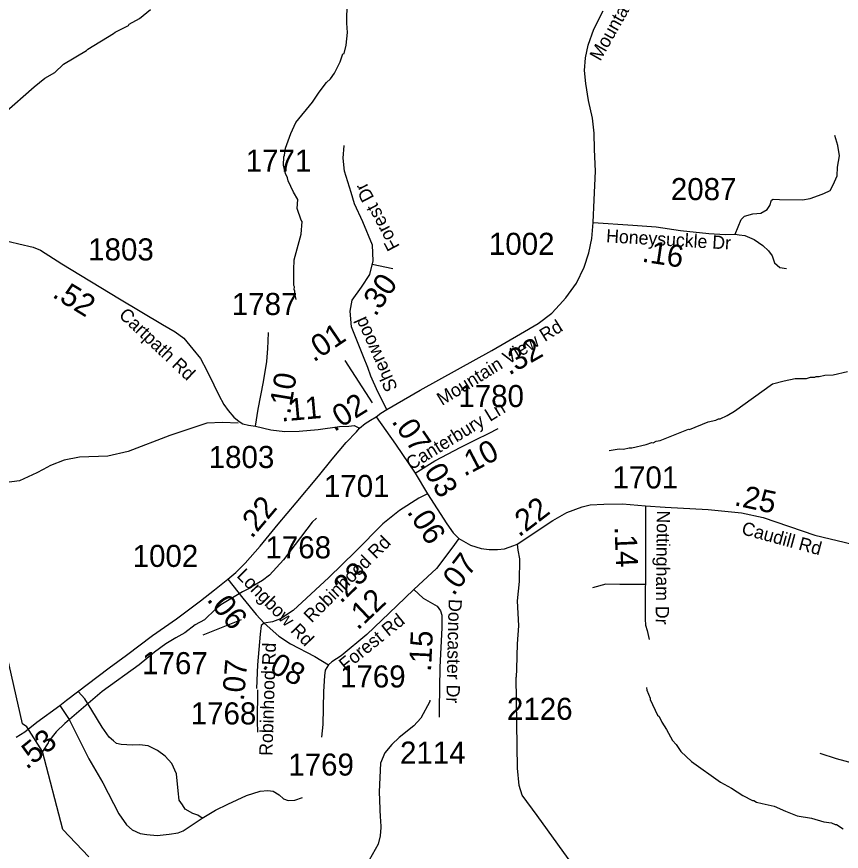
# Model space of a CAD drawing. Extents: x 1248224 to 1454986, y 825081 to 985870.
# Drawn here: x 1367456 to 1372128, y 899010 to 903739 of the extents above; entities that cross this region are included whole.
import ezdxf

# ---------------------------------------------------------------- set-up
doc = ezdxf.new("R2010")
doc.units = 0
for name, color, linetype in [('Exist Hydrographic Misc Water Feature', 7, 'Continuous'), ('Exist Road Non-System Type 51', 7, 'Continuous'), ('Exist Road Secondary Mileage Hundredths English Label', 7, 'Continuous'), ('Exist Road Secondary Type 51 Attributed', 7, 'Continuous'), ('Exist Road Secondary Type 51 Label', 7, 'Continuous'), ('Exist Road Secondary Type 51 Number Label', 7, 'Continuous')]:
    doc.layers.add(name, color=color, linetype=linetype)

msp = doc.modelspace()

# ---------------------------------------------------------------- linework, layer by layer
at = {"layer": 'Exist Hydrographic Misc Water Feature'}
for points in [[(1369039.8, 902136.3), (1369032.5, 902168.4), (1369032.8, 902184.4), (1369029, 902192.5), (1369029.4, 902208.5), (1369025.5, 902216.6), (1369025.5, 902304.5), (1369028.7, 902360.5), (1369068, 902507.6), (1369073.6, 902579.5), (1369067.8, 902585.9), (1369045.6, 902653.1), (1369048.4, 902704.1), (1369025.3, 902744.6), (1368994.7, 902809.3), (1368991.1, 902825.4), (1368979.6, 902849.7), (1368968.6, 902897.8), (1368969.7, 902945.8), (1368973.9, 902953.7), (1368978.8, 902993.6), (1369008.6, 903077), (1369038, 903140.3), (1369132.6, 903254.1), (1369169.9, 903311.2), (1369211.1, 903366.3), (1369233.5, 903387.8), (1369256.2, 903419.3), (1369289.6, 903482.6), (1369304.7, 903528.2), (1369310.7, 903530), (1369323.8, 903577.8), (1369330.3, 903649.3), (1369326.5, 903701.8), (1369329.2, 903821.6)], [(1367334.5, 903163.3), (1367366.7, 903178.5), (1367383.1, 903190.1), (1367554.4, 903342.2), (1367614.9, 903390.1), (1367672.3, 903423.5), (1367721.3, 903470.4), (1367851, 903547.4), (1367859.2, 903555.2), (1368005.2, 903643.9), (1368013.3, 903651.7), (1368090.2, 903690), (1368093.1, 903695.9), (1368151.1, 903728.6), (1368213.8, 903779.2)], [(1370812.3, 901281.8), (1370869.6, 901289.6), (1370893.6, 901289.1), (1370925.8, 901296.4), (1370941.8, 901296), (1371022.1, 901314.2), (1371054.4, 901325.4), (1371062.4, 901325.3), (1371078.6, 901332.9), (1371102.7, 901338.3), (1371262.2, 901402.4), (1371268.1, 901400.6), (1371373.1, 901444.1), (1371417.3, 901453.2), (1371433.5, 901460.7), (1371441.5, 901460.6), (1371481.9, 901479.7), (1371522.5, 901504.7), (1371737.9, 901657.8), (1371803.8, 901675.7), (1371867.2, 901688.4), (1371930.5, 901689.4), (1371954.7, 901696.9), (1371978.7, 901696.3), (1371986.8, 901700.1), (1372002.8, 901699.7), (1372035, 901707), (1372083, 901710), (1372163.5, 901728.1)], [(1369154.3, 900897.6), (1369129.8, 900874.2), (1368967.1, 900661.9), (1368888, 900574.2), (1368848.5, 900544.6), (1368789.7, 900509.9), (1368785.5, 900504.1), (1368735, 900479.2), (1368613.4, 900405.9), (1368582.8, 900382.7), (1368519.4, 900322.1), (1368466.9, 900293.3), (1368409.5, 900246.9), (1368357.3, 900219.9), (1368300.5, 900185.1), (1368237.4, 900138.6), (1368149.8, 900066.6), (1367940.4, 899915.1), (1367728.4, 899734.2), (1367679.4, 899687.3), (1367636.1, 899632.3), (1367633.9, 899624.4), (1367602.5, 899575.5)], [(1367864.2, 898979.1), (1367717.2, 899133.1), (1367602.5, 899575.5), (1367513.2, 899714.9), (1367488.2, 899731.9), (1367390.2, 900167.3)], [(1371025.2, 899938.8), (1371026.8, 899922.7), (1371045.8, 899878.4), (1371045.6, 899870.4), (1371087.6, 899781.4), (1371095.5, 899773.2), (1371110.8, 899740.9), (1371137.9, 899700.3), (1371172.5, 899637.4), (1371192, 899615), (1371219.1, 899574.4), (1371279.9, 899518.7), (1371443.3, 899401.3), (1371506.5, 899367.8), (1371569.6, 899326.4), (1371625, 899297.1), (1371633, 899296.9), (1371648.7, 899288.5), (1371680.5, 899279.8), (1371748.3, 899266.3), (1371811.7, 899236.8), (1371879, 899211.3), (1371958.8, 899197.5), (1372030.2, 899175.8), (1372072.2, 899170.8), (1372094, 899162.4), (1372102, 899162.2), (1372139.4, 899137.3)], [(1369797.4, 899866.9), (1369797.3, 899858.9), (1369745.1, 899764), (1369706.2, 899721), (1369622.7, 899654.8), (1369581.9, 899615.8), (1369541.4, 899567.9), (1369517.5, 899509.3), (1369510, 899347.5), (1369514.7, 899201.4), (1369518.4, 899185.3), (1369519.5, 899145.3), (1369516.4, 899097.3), (1369503.3, 899049.6), (1369453.4, 898958.8)]]:
    msp.add_lwpolyline(points, dxfattribs=at)
at = {"layer": 'Exist Road Non-System Type 51'}
msp.add_line((1369471.1, 902336.5), (1369587.5, 902311.4), dxfattribs=at)
for points in [[(1371526.9, 902506.9), (1371543.6, 902548), (1371561.1, 902589.1), (1371580.7, 902608.6), (1371627.6, 902622.3), (1371672.5, 902626.2), (1371707.7, 902645.8), (1371723.3, 902669.2), (1371733.1, 902698.6), (1371742.8, 902704.4), (1371778, 902702.5), (1371908.9, 902700.5), (1371951.9, 902708.3), (1371998.8, 902725.9), (1372030, 902737.7), (1372065.2, 902753.3), (1372082.8, 902786.5), (1372104.2, 902837.4), (1372106.2, 902886.2), (1372117.9, 902950.7), (1372108.2, 903009.4), (1372092.5, 903066.1)], [(1371580.9, 902498.6), (1371635.4, 902475.7), (1371684.2, 902442.4), (1371715.5, 902413.1), (1371737, 902383.8), (1371750.6, 902344.7), (1371779.9, 902317.3), (1371817.1, 902311.5)], [(1368711, 901436.4), (1368621.9, 901438.8), (1368532.9, 901436.4), (1368323.6, 901366.6), (1368087.8, 901275.1), (1367972.3, 901248.7), (1367811.1, 901243.8), (1367724.5, 901227), (1367646.8, 901195.7), (1367606.6, 901174), (1367570.5, 901154.8), (1367471.9, 901109), (1367385.3, 901097), (1367296.3, 901104.2), (1367190.4, 901104.2), (1367099, 901092.2), (1367029.2, 901063.3), (1366913.7, 900983.9)], [(1370290.9, 900750.3), (1370295.7, 900716.1), (1370304.9, 900667.2), (1370303.4, 900538.6), (1370292.7, 900428.4), (1370298.8, 900287.7), (1370292.7, 900185.1), (1370288.5, 900042.8), (1370286.6, 899997)], [(1371017.2, 900522.4), (1370874.3, 900521.8), (1370795.1, 900523.6), (1370719.5, 900502)], [(1371432.2, 897695.1), (1371232.4, 897886), (1371191, 897945.5), (1371146, 898042.7), (1371131.6, 898073.3), (1370989.5, 898159.8), (1370885.1, 898217.4), (1370787.9, 898294.9), (1370777.1, 898347.1), (1370735.8, 898678.9), (1370721.4, 898774.3), (1370696.2, 898828.4), (1370647.6, 898895), (1370581, 898968.8), (1370404.7, 899212), (1370320.4, 899327.7), (1370302.4, 899381.8), (1370293.4, 899480.8), (1370289.8, 899733), (1370286.6, 899997)], [(1368821.4, 899924.9), (1368818.5, 899745.8), (1368821.4, 899684.1)], [(1368507.4, 899196.7), (1368482.5, 899214.3), (1368454.6, 899224.6), (1368410.6, 899248.1), (1368395.9, 899273), (1368376.9, 899299.4), (1368371, 899352.3), (1368360.7, 899449.2), (1368335.8, 899506.5), (1368297.7, 899549), (1368253.6, 899581.3), (1368200.8, 899607.8), (1368152.4, 899613.7), (1368112.8, 899610.7), (1368048.2, 899615.1), (1368021.8, 899621), (1368004.2, 899635.7), (1367980.8, 899656.2), (1367939.7, 899713.5), (1367882.5, 899810.4), (1367841.4, 899873.5), (1367804.7, 899914.6)], [(1367700.5, 899835.1), (1367753, 899755.8), (1367864.4, 899533), (1367944.5, 899398.1), (1368034.4, 899222.1), (1368078.9, 899159.8)], [(1368507.4, 899196.7), (1368582.3, 899243.7), (1368652.7, 899276), (1368758.3, 899325.9), (1368836.1, 899350.8), (1368878.6, 899355.2), (1368909.4, 899350.8), (1368943.2, 899328.8), (1368968.1, 899306.8), (1368994.5, 899298), (1369031.2, 899299.4), (1369075.2, 899314.1)], [(1368078.9, 899159.8), (1368111.3, 899130.6), (1368155.3, 899110), (1368193.5, 899104.2), (1368252.2, 899099.8), (1368319.7, 899107.1), (1368371, 899114.5), (1368400.3, 899126.2), (1368507.4, 899196.7)]]:
    msp.add_lwpolyline(points, dxfattribs=at)
at = {"layer": 'Exist Road Secondary Mileage Hundredths English Label'}
msp.add_line((1369472.8, 901550.1), (1369316.5, 901791.2), dxfattribs=at)
at = {"layer": 'Exist Road Secondary Type 51 Attributed'}
for points in [[(1370722.8, 902573.5), (1370728.1, 902701.3), (1370734.9, 902863.9), (1370730.4, 902985.9), (1370728.1, 903078.6), (1370719.1, 903164.4), (1370696.5, 903263.8), (1370680.7, 903361), (1370673.9, 903433.3), (1370678.4, 903506.4), (1370694.2, 903578.7), (1370725.8, 903669.1), (1370780, 903773)], [(1369552.5, 901514.1), (1369503.1, 901614), (1369463.4, 901701.8), (1369446.2, 901750.3), (1369420.9, 901812.6), (1369352.7, 901982.1), (1369345, 902069.8), (1369356.6, 902132.1), (1369409.2, 902206.1), (1369457.9, 902278.2), (1369475.4, 902356.1), (1369471.5, 902443.7), (1369417, 902576.2), (1369370.3, 902679.4), (1369350.8, 902743.7), (1369313.8, 902864.5), (1369306, 902936.6), (1369311.9, 903008.5)], [(1369552.5, 901514.1), (1369742.6, 901623.7), (1369953.5, 901739.1), (1370148.3, 901847.6), (1370311.4, 901941.2), (1370410.1, 902000.4), (1370488.9, 902059.1), (1370532.5, 902107), (1370566.8, 902145.4), (1370628.1, 902228.6), (1370670.7, 902319.1), (1370697.7, 902401.2), (1370715.1, 902482.6), (1370722.8, 902573.5)], [(1370722.8, 902573.5), (1370947.2, 902556.9), (1371080.2, 902548.5), (1371217.3, 902527.7), (1371377.3, 902511.1), (1371470.8, 902504.9), (1371526.9, 902506.9), (1371549.8, 902502.8), (1371580.9, 902498.6)], [(1367278.2, 902496.4), (1367469.1, 902451.8), (1367548.6, 902432.7), (1367591.6, 902415.2), (1367712.5, 902338.7), (1368038.2, 902140.4), (1368283.2, 901995.5), (1368353.2, 901954.1), (1368402.3, 901918.1), (1368454.8, 901854.4), (1368497.7, 901801.9), (1368534.3, 901733.4), (1368572.5, 901653.8), (1368601.2, 901594.9), (1368629.8, 901540.7), (1368653.7, 901507.3), (1368687.1, 901470.7), (1368717.3, 901445.2), (1368738, 901432.5), (1368769.8, 901424.5), (1368809.1, 901418)], [(1368809.1, 901418), (1368825.1, 901515.1), (1368853.7, 901669.6), (1368872.8, 901784.3), (1368879.1, 901859.1), (1368880.7, 901900.5), (1368882.3, 901949.4)], [(1369492.9, 901471.8), (1369520.2, 901493.2), (1369552.5, 901514.1)], [(1369399.4, 901406.9), (1369431.2, 901433.9), (1369461, 901452.7), (1369492.9, 901471.8)], [(1369492.9, 901471.8), (1369602.5, 901316.4), (1369714.8, 901153.4)], [(1368652.7, 900552.5), (1368697.2, 900588.7), (1368751.3, 900642.9), (1368835.7, 900738.4), (1368937.5, 900862.6), (1369039.3, 900985.2), (1369166.3, 901135.6), (1369242.7, 901232.7), (1369322.2, 901326.7), (1369381.1, 901387.2), (1369399.4, 901406.9)], [(1368809.1, 901418), (1368896.6, 901398.9), (1368974.6, 901387.8), (1369055.7, 901390.9), (1369163.9, 901400.5), (1369284.8, 901416.4), (1369337.3, 901419.6), (1369369.2, 901422.8), (1369399.4, 901406.9)], [(1369714.8, 901153.4), (1369825.1, 901223), (1369972.7, 901300), (1370059.9, 901343.7), (1370128.5, 901376.9), (1370184.2, 901404.8)], [(1369714.8, 901153.4), (1369784.1, 901036.3)], [(1369784.1, 901036.3), (1369734.4, 901010.9), (1369624.3, 900940.2), (1369530.8, 900865.3), (1369374.9, 900709.4), (1369225.3, 900561.7), (1369022.7, 900375), (1368951.5, 900327.4), (1368904.9, 900310.7), (1368857.5, 900303.1)], [(1369784.1, 901036.3), (1369892.5, 900866.3), (1369929.1, 900814.5), (1369960.7, 900781.6)], [(1370290.9, 900750.3), (1370494.2, 900884.3), (1370572.5, 900929.7), (1370660.8, 900962.6), (1370705, 900972.7), (1370783.3, 900976.5), (1370888.1, 900979), (1371018.4, 900968.2)], [(1371018.4, 900968.2), (1371018.1, 900707), (1371016.3, 900325.1), (1371018.5, 900290.9), (1371028.4, 900261), (1371040.2, 900210.6)], [(1371018.4, 900968.2), (1371129.8, 900959.9), (1371373.5, 900946), (1371563.7, 900927), (1371686.1, 900901.8), (1371978.7, 900802), (1372192, 900750.2), (1372315.1, 900719.8)], [(1369960.7, 900781.6), (1369921.7, 900727), (1369834.5, 900613), (1369733, 900518.6), (1369706.2, 900492.6)], [(1369960.7, 900781.6), (1370027.6, 900745), (1370088.2, 900724.7), (1370133.6, 900719.7), (1370180.4, 900719.7), (1370219.5, 900723.5), (1370273.8, 900742.4), (1370290.9, 900750.3)], [(1367452.9, 899655.9), (1367502.2, 899686.1), (1367570.6, 899741.8), (1367700.5, 899835.1), (1367738.7, 899865.4), (1367980.5, 900048.5), (1368077.6, 900121.7), (1368224.8, 900232.1), (1368361.6, 900327.6), (1368496.8, 900429.5), (1368576.4, 900491.6), (1368652.7, 900552.5)], [(1368652.7, 900552.5), (1368738.3, 900443.9), (1368813.2, 900352), (1368857.5, 900303.1)], [(1369706.2, 900492.6), (1369610.2, 900401), (1369439.3, 900238.9), (1369293.7, 900118.3), (1369242.1, 900082.7), (1369222.5, 900066.7)], [(1369706.2, 900492.6), (1369759.6, 900444.5), (1369838, 900398.2), (1369857.5, 900373.2), (1369864.7, 900348.3), (1369864.7, 900275.2), (1369854, 900052.5), (1369850.4, 899817.4), (1369850.4, 899769.3)], [(1368857.5, 900303.1), (1368840.7, 900288.5), (1368836.1, 900239.6), (1368820.8, 900066.7), (1368815.5, 899931.9)], [(1368857.5, 900303.1), (1368941.6, 900228.1), (1369007.4, 900185.2), (1369145, 900113.3), (1369222.5, 900066.7)], [(1369222.5, 900066.7), (1369204.3, 900035.6), (1369200.7, 900003.5), (1369195.4, 899916.2), (1369190, 899729.2), (1369182.9, 899656.1)], [(1373075.6, 899600.2), (1373040.3, 899623.7), (1372916.1, 899631.6), (1372843.7, 899621.8), (1372702.7, 899580.7), (1372542.2, 899527.8), (1372436.5, 899500.4), (1372366, 899480.8), (1372303.4, 899486.7), (1372248.5, 899494.5), (1372100.7, 899533.8), (1372007.7, 899564.3)]]:
    msp.add_lwpolyline(points, dxfattribs=at)
at = {"layer": 'Exist Road Secondary Type 51 Number Label'}
msp.add_lwpolyline([(1368513.1, 900235.7), (1368729.2, 900323)], dxfattribs=at)

# ---------------------------------------------------------------- texts
at = {"layer": 'Exist Road Secondary Mileage Hundredths English Label'}
for s, rotation, p in [('.16', 351.377, (1370994.6, 902351.3)), ('.30', 55.9684, (1369489.1, 902035.4)), ('.52', 328.6591, (1367652.5, 902153.8)), ('.01', 33.9596, (1369138.6, 901778.6)), ('.32', 29.8447, (1370246.3, 901704.3)), ('.10', 80.5459, (1369005.5, 901481.5)), ('.11', 5.0467, (1368956, 901444.9)), ('.02', 32.13, (1369255.3, 901384.2)), ('.07', 304.5796, (1369577.2, 901445.5)), ('.10', 27.5454, (1369992, 901131.5)), ('.03', 300.6023, (1369737.2, 901202.9)), ('.25', 347.6957, (1371517, 900971.7)), ('.22', 49.8126, (1368787.9, 900777.8)), ('.22', 37.6131, (1370302.7, 900786.7)), ('.06', 302.5201, (1369664.2, 900933.5)), ('.14', 272.4873, (1370842.8, 900848.5)), ('.07', 52.5854, (1369931.1, 900452.5)), ('.23', 44.6239, (1369292.9, 900409.4)), ('.12', 43.4929, (1369388.9, 900258.9)), ('.06', 309.2132, (1368529, 900434.8)), ('.15', 87.2544, (1369803.4, 900025.8)), ('.08', 332.4053, (1368840.8, 900050.5)), ('.07', 84.9473, (1368742.9, 899859.1)), ('.53', 39.1678, (1367513, 899469.5))]:
    msp.add_text(s, height=125, rotation=rotation, dxfattribs=at).set_placement(p)
at = {"layer": 'Exist Road Secondary Type 51 Label'}
for s, rotation, p in [('Mountain View     Rd', 60.5551, (1370762.9, 903483.2)), ('Forest Dr', 117.7581, (1369628.7, 902437.3)), ('Honeysuckle Dr', 356.6344, (1370794.4, 902460.8)), ('Cartpath Rd', 316.7654, (1368029.9, 902042.4)), ('Sherwood ', 114.0794, (1369617.2, 901634.5)), ('Mountain View Rd', 31.9136, (1369866.2, 901532.7)), ('Canterbury Ln', 31.6452, (1369691.5, 901167.4)), ('Nottingham Dr', 269.3277, (1371083.8, 900941.6)), ('Caudill Rd', 344.8268, (1371558.5, 900807.7)), ('Robinhood Rd', 44.8464, (1369127, 900300.7)), ('Longbow Rd', 314.463, (1368698.6, 900567.5)), ('Doncaster Dr', 268.7224, (1369903.7, 900439.9)), ('Forest Rd', 39.0907, (1369320, 900027.6)), ('Robinhood Rd', 88.2071, (1368905.1, 899549.9))]:
    msp.add_text(s, height=75, rotation=rotation, dxfattribs=at).set_placement(p)
at = {"layer": 'Exist Road Secondary Type 51 Number Label'}
for s, p in [('1771', (1368753.7, 902861.2)), ('2087', (1371162.7, 902699.7)), ('1803', (1367861.1, 902357.9)), ('1002', (1370131.7, 902389.6)), ('1787', (1368675.1, 902048.7)), ('1780', (1369958.5, 901527)), ('1803', (1368544, 901181.7)), ('1701', (1370832.4, 901065.8)), ('1701', (1369196.7, 901017.8)), ('1768', (1368865.7, 900669.7)), ('1002', (1368113, 900621.2)), ('1767', (1368166.9, 900013.4)), ('1769', (1369288, 899938)), ('2126', (1370234, 899754.6)), ('1768', (1368442, 899728.7)), ('2114', (1369628, 899506.3)), ('1769', (1368994.8, 899438.9))]:
    msp.add_text(s, height=125, dxfattribs=at).set_placement(p)

doc.saveas('drawing.dxf')
